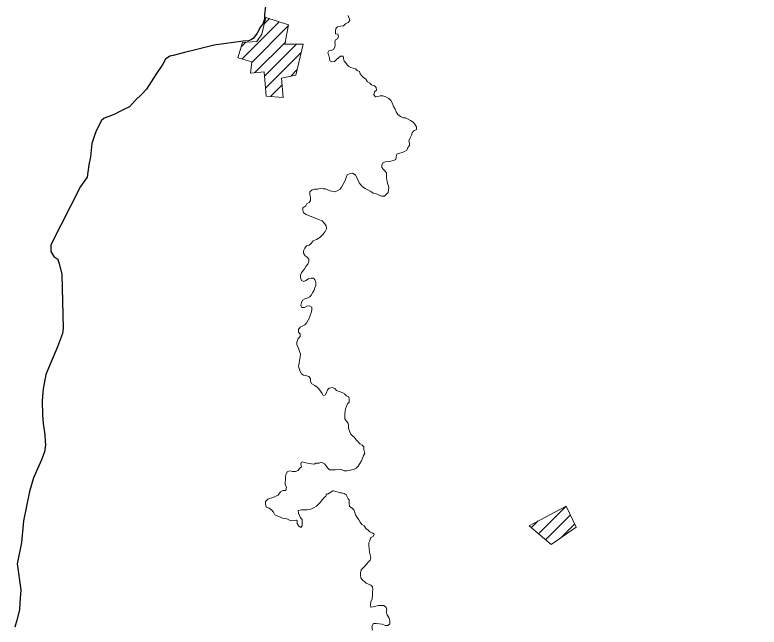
# Model space of a CAD drawing. Extents: x 553962 to 842807, y 8883888 to 9032388.
# Drawn here: x 614579 to 617774, y 8906430 to 8909058 of the extents above; entities that cross this region are included whole.
import ezdxf

# ---------------------------------------------------------------- set-up
doc = ezdxf.new("R2010")
doc.units = 0
doc.header["$LTSCALE"] = 200
doc.layers.add('6', color=7, linetype='Continuous', lineweight=13)

msp = doc.modelspace()

# ---------------------------------------------------------------- linework, layer by layer
at = {"layer": '6'}
for p, q in [((615555, 8908868.9), (615714.5, 8909028.4)), ((615649.7, 8909020.2), (615671.6, 8909042.1)), ((615596.6, 8908853.9), (615753, 8909010.4)), ((615551, 8908921.5), (615570.3, 8908940.8)), ((615609.5, 8908810.3), (615740.3, 8908941.1)), ((615650.5, 8908794.7), (615787.5, 8908931.8)), ((615655.1, 8908742.7), (615808.4, 8908896.1)), ((615763.9, 8908795), (615790.3, 8908821.4)), ((615676.6, 8908707.7), (615726.4, 8908757.5)), ((615729.6, 8908704.1), (615731.2, 8908705.7)), ((616826.8, 8906831.1), (616945.6, 8906949.9)), ((616857.3, 8906805), (616964, 8906911.7)), ((616796.4, 8906857.3), (616825.3, 8906886.1)), ((616921.3, 8906812.4), (616982.4, 8906873.5))]:
    msp.add_line(p, q, dxfattribs=at)
at = {"layer": '6', "lineweight": 25}
for points in [[(615658.6, 8909118.9), (615650.8, 8909060.3), (615650.7, 8909038.9), (615643.5, 8909018.5), (615634.3, 8909007.3), (615618.9, 8908978.8), (615603.5, 8908958.5), (615594.3, 8908950.4), (615582.5, 8908946.1), (615559.6, 8908945.5)], [(615559.6, 8908945.5), (615435.3, 8908928.2), (615359.8, 8908910), (615307.8, 8908895.9), (615258.9, 8908883.7), (615244.6, 8908880.7), (615225.2, 8908867.5), (615213.9, 8908847.1), (615184.2, 8908802.4), (615144.2, 8908739.3), (615124.8, 8908717.9), (615096.2, 8908690.5), (615071.6, 8908663), (615049.2, 8908652.8), (615024.7, 8908639.7), (615007.8, 8908631.5), (614982.8, 8908622.4), (614962.4, 8908615.3), (614951.2, 8908604.1), (614928.6, 8908560.4), (614919.3, 8908535.9), (614910.1, 8908505.4), (614903.7, 8908449.3), (614896.5, 8908414.7), (614890.2, 8908361.8), (614860.5, 8908321.1), (614734.2, 8908070.7), (614733.2, 8908055.4), (614733.1, 8908042.1), (614746.3, 8908020.7), (614763.6, 8908009.5), (614769.6, 8907989.1), (614780.6, 8907945.3), (614786.9, 8907711.9), (614783.8, 8907690.6), (614762.2, 8907633.5), (614711.8, 8907514.4), (614701.4, 8907453.3), (614696.1, 8907403.4), (614697.9, 8907340.2), (614700.8, 8907304.6), (614707.8, 8907255.7), (614709.7, 8907228.2), (614710.7, 8907212.9), (614706.5, 8907182.3), (614694.2, 8907148.7), (614659.2, 8907071.3), (614642.7, 8907012.3), (614616.8, 8906887), (614608.3, 8906793.3), (614588.6, 8906701.6), (614605.5, 8906590.6)], [(614605.5, 8906590.6), (614600.2, 8906534.5), (614599.1, 8906504), (614587.7, 8906460.2), (614579.4, 8906429.6)]]:
    msp.add_lwpolyline(points, dxfattribs=at)
at = {"layer": '6'}
for points in [[(615656.2, 8909047), (615638.8, 8908975.8), (615617.5, 8908943.2), (615556.6, 8908940.1), (615536.8, 8908874.1), (615597, 8908856.8), (615590.3, 8908808.4), (615648.8, 8908814.2), (615658, 8908708.9), (615731.3, 8908704), (615723.8, 8908786.2), (615785, 8908799.6), (615817.1, 8908931.8), (615738.6, 8908931.7), (615754, 8909015.7)], [(616786.7, 8906865.6), (616945.6, 8906950.1), (616989.1, 8906859.5), (616881.1, 8906784.5)]]:
    msp.add_lwpolyline(points, close=True, dxfattribs=at)
for points in [[(616009.4, 8909055.4), (616012.9, 8909046), (616016.9, 8909033.7), (616009.7, 8909024.6), (615998.5, 8909019.6), (615989.3, 8909010.5), (615977.1, 8909009.5), (615964.8, 8909006.6), (615957.7, 8908999.5), (615955.6, 8908988.3), (615955.5, 8908977.1), (615965.7, 8908975), (615968.6, 8908964.8), (615964.5, 8908955.6), (615955.3, 8908950.6), (615952.2, 8908940.4), (615954.2, 8908930.2), (615953.1, 8908920), (615946.9, 8908909.9), (615936.7, 8908904.8), (615926.5, 8908903.9), (615922.4, 8908894.8), (615927.4, 8908883.5), (615929.3, 8908872.3), (615931.3, 8908861.1), (615940.4, 8908856.9), (615950.6, 8908857.9), (615959.8, 8908867), (615969, 8908873.1), (615977.2, 8908880.1), (615988.4, 8908881.1), (615990.4, 8908870.9), (615993.3, 8908859.7), (615999.4, 8908851.5), (616005.4, 8908843.3), (616012.5, 8908836.1), (616021.6, 8908832), (616031.8, 8908829.9), (616040.9, 8908825.7), (616048, 8908818.6), (616058.1, 8908814.4), (616062.1, 8908805.2), (616069.2, 8908797), (616076.3, 8908788.8), (616085.4, 8908782.7), (616093.4, 8908770.4), (616102.6, 8908764.2), (616110.6, 8908757), (616122.8, 8908753.9), (616129.9, 8908745.7), (616131.8, 8908734.5), (616123.7, 8908727.4), (616120.5, 8908714.2), (616126.6, 8908706), (616136.8, 8908708), (616146.9, 8908709.9), (616159.1, 8908709.9), (616172.3, 8908705.7), (616184.5, 8908698.5), (616192.6, 8908690.3), (616200.6, 8908677), (616204.6, 8908664.7), (616211.7, 8908653.5), (616216.7, 8908641.2), (616222.7, 8908630)], [(616222.7, 8908630), (616234.8, 8908621.8), (616246, 8908616.6), (616256.2, 8908615.5), (616265.3, 8908611.4), (616277.4, 8908604.2), (616288.6, 8908597), (616296.7, 8908588.8), (616302.7, 8908577.5), (616302.6, 8908565.3), (616291.4, 8908560.3), (616285.2, 8908551.1), (616281.1, 8908542), (616275.9, 8908530.8), (616270.7, 8908517.6), (616272.7, 8908507.4), (616273.6, 8908497.2), (616266.5, 8908489.1), (616262.3, 8908477.9), (616251.1, 8908471.9), (616241.9, 8908467.9), (616231.7, 8908463.9), (616219.5, 8908459.9), (616215.3, 8908448.7), (616215.2, 8908437.5), (616204, 8908433.5), (616193.8, 8908430.5), (616181.6, 8908428.5), (616169.4, 8908427.6), (616159.2, 8908422.6), (616155.1, 8908413.4), (616154, 8908403.2), (616160, 8908395.1), (616167.1, 8908387.9), (616174.2, 8908379.7), (616175.1, 8908369.5), (616175, 8908358.3)], [(616175, 8908358.3), (616178, 8908341.3), (616178, 8908341.3), (616184.1, 8908316.9), (616181.1, 8908295.6), (616165.8, 8908280.4), (616152.6, 8908280.4), (616137.4, 8908287), (616130, 8908290.2), (616117.7, 8908292.7), (616107.9, 8908299.2), (616094.8, 8908307.4), (616082.5, 8908312.3), (616072.2, 8908319.8), (616064, 8908328.4), (616056.9, 8908337.6), (616052.9, 8908347.8), (616046.9, 8908360.1), (616041.9, 8908370.3), (616036.2, 8908374.8), (616028.1, 8908378.1), (616018.5, 8908377.6), (616006.3, 8908371.6), (616001.1, 8908359.7), (615996.4, 8908346.4), (615988.8, 8908331.2), (615981.2, 8908317.9), (615975.5, 8908310.3), (615966, 8908303.7), (615954.7, 8908298.9), (615940.5, 8908301.8), (615932.9, 8908302.7), (615923.4, 8908306.5), (615913.3, 8908311.1), (615902.1, 8908311.1), (615889.9, 8908312.2), (615877.9, 8908309.4), (615865.6, 8908310.3), (615855.2, 8908306.5), (615845.7, 8908298.9), (615846.1, 8908297.2), (615846, 8908285), (615848.9, 8908274.8), (615848.8, 8908261.6), (615842.7, 8908252.4), (615832.5, 8908246.4), (615828, 8908237.9), (615814.8, 8908230.5), (615814.8, 8908230.5), (615814.8, 8908219.9), (615818, 8908208.8), (615830.1, 8908200.5), (615882.9, 8908179.8), (615898.8, 8908174.7), (615910.1, 8908160.5), (615915.8, 8908151.9), (615916.4, 8908140), (615910.9, 8908127.7), (615902.7, 8908116.7), (615889, 8908102.9), (615873.8, 8908093.3), (615867, 8908090.6), (615859.9, 8908088.3), (615850.6, 8908077.1), (615842.5, 8908070.1)], [(615842.5, 8908070.1), (615831.2, 8908066.1), (615824.1, 8908056.9), (615817.9, 8908045.8), (615817.8, 8908035.6), (615825.9, 8908024.3), (615834, 8908018.2), (615841, 8908010), (615841, 8907999.8), (615836.8, 8907987.6), (615828.6, 8907978.5), (615824.5, 8907969.3), (615817.3, 8907961.2), (615809.1, 8907951.1), (615806, 8907940.9), (615805.9, 8907930.7), (615809.9, 8907918.5), (615819, 8907914.3), (615828.2, 8907918.4), (615840.4, 8907925.4), (615851.7, 8907928.4), (615861.8, 8907928.3), (615868.9, 8907919.1), (615871.8, 8907907.9), (615870.8, 8907896.7), (615866.6, 8907886.5), (615864.5, 8907876.3), (615857.3, 8907865.2), (615853.2, 8907856.1), (615846, 8907847.9), (615836.8, 8907843.9), (615824.6, 8907839.9), (615813.4, 8907833.9), (615809.2, 8907823.7), (615807.1, 8907812.5), (615811.1, 8907802.3), (615822.3, 8907802.2)], [(615822.3, 8907802.2), (615832.5, 8907807.3), (615843.7, 8907809.2), (615853.8, 8907804.1), (615853.8, 8907791.9), (615850.6, 8907779.7), (615846.5, 8907768.5), (615843.3, 8907757.3), (615838.2, 8907747.1), (615831, 8907735), (615823.8, 8907727.9), (615803.4, 8907717.8), (615797.2, 8907707.7), (615797.2, 8907696.5), (615804.2, 8907689.3), (615804.1, 8907677.1), (615794.9, 8907669), (615789.7, 8907653.7), (615789.7, 8907643.5), (615793.7, 8907633.3), (615797.7, 8907623.1), (615801.7, 8907612.9), (615804.7, 8907602.7), (615804.6, 8907589.4), (615801.4, 8907574.2), (615800.3, 8907563), (615797.2, 8907549.8), (615799.1, 8907539.6), (615803.1, 8907530.4), (615809.2, 8907517.1), (615818.3, 8907511.9), (615828.4, 8907509.8), (615841.6, 8907505.7), (615847.7, 8907497.5), (615848.6, 8907484.2), (615853.6, 8907475), (615866.8, 8907466.8), (615876.9, 8907459.6), (615884, 8907452.4), (615891, 8907443.2), (615898.1, 8907433), (615902.1, 8907423.8), (615912.3, 8907427.8), (615916.4, 8907437.9), (615921.6, 8907449.1), (615928.8, 8907456.2), (615942, 8907459.2), (615952.1, 8907454), (615960.2, 8907445.8), (615971.4, 8907441.7), (615983.6, 8907437.5), (615993.7, 8907431.3), (616002.8, 8907423.1), (616012.9, 8907418), (616014.9, 8907406.8), (616014.8, 8907395.6), (616006.6, 8907388.5), (616002.5, 8907378.3), (615998.3, 8907367.1), (615997.2, 8907356.9), (615996.2, 8907345.8), (615996.1, 8907335.6), (615996, 8907324.3), (616001, 8907315.2), (616010.1, 8907305.9)], [(616010.1, 8907305.9), (616012.1, 8907295.7), (616012, 8907284.5), (616017, 8907268.2), (616021, 8907259), (616028.1, 8907251.8), (616037.2, 8907244.6), (616044.2, 8907234.4), (616052.3, 8907226.2), (616060.4, 8907217), (616069.5, 8907211.8), (616076.6, 8907203.6), (616076.5, 8907192.4), (616078.1, 8907186.9), (616081, 8907175.5), (616075.3, 8907166.9), (616072.4, 8907158.4), (616066.7, 8907144.1), (616052.5, 8907121.3), (616043.9, 8907112.7), (616032.5, 8907107), (616004, 8907101.3), (615992.6, 8907101.3), (615977.2, 8907107.5), (615966, 8907106.5), (615953.8, 8907105.6), (615943.7, 8907105.7), (615930.4, 8907105.7), (615922.3, 8907111.9), (615915.3, 8907122.1), (615908.2, 8907131.3), (615895, 8907137.6), (615884.8, 8907134.6), (615871.6, 8907133.6), (615864.6, 8907129.9), (615852.8, 8907131.6), (615836, 8907133.3)], [(615836, 8907133.3), (615827.6, 8907134.9), (615814.2, 8907140), (615808.6, 8907137.1), (615807.5, 8907129.9), (615809.2, 8907118.1), (615801.3, 8907110.6), (615795.1, 8907102.5), (615783.9, 8907098.5), (615770.7, 8907098.6), (615760.5, 8907101.7), (615749.3, 8907097.7), (615744.1, 8907087.6), (615741, 8907076.4), (615740.9, 8907063.2), (615739.8, 8907053), (615739.8, 8907040.7), (615745.8, 8907030.5), (615742.6, 8907017.3), (615729.4, 8907016.4), (615719.2, 8907010.3), (615708.9, 8906996.1), (615699.8, 8906992.1), (615688.5, 8906987.1), (615676.3, 8906984.1), (615665.1, 8906980.1), (615655.8, 8906970), (615654.8, 8906958.8), (615658.7, 8906945.5), (615670.9, 8906941.3), (615681, 8906934.2), (615690.1, 8906923.9), (615695.1, 8906912.7), (615705.3, 8906907.5), (615717.4, 8906902.3), (615727.6, 8906897.2), (615737.8, 8906897.1), (615747.1, 8906894.6), (615758.8, 8906889.6), (615767.2, 8906886.2), (615780.7, 8906887.9), (615787.4, 8906889.6), (615790.6, 8906886.6), (615791.5, 8906875.4), (615797.5, 8906863.1), (615806.7, 8906857.9), (615812.8, 8906866.1), (615812.9, 8906878.3), (615813, 8906891.5), (615804.9, 8906898.7), (615800.9, 8906909.9), (615796.9, 8906919.1), (615796, 8906930.3), (615810.2, 8906933.3), (615821.4, 8906933.2), (615834.6, 8906933.2), (615849.9, 8906937.1), (615864.2, 8906944.2), (615873.4, 8906949.2), (615882.6, 8906957.3), (615891.8, 8906966.4), (615898, 8906976.6), (615905.2, 8906985.7), (615913.4, 8906991.8), (615917.5, 8907001.9)], [(615917.5, 8907001.9), (615921.4, 8907001.4), (615935.6, 8907010), (615944.2, 8907015.7), (615947, 8907015.7), (615967, 8907010), (615975.5, 8907007.1), (615981.2, 8907007.1), (615992.6, 8907004.3), (616001.2, 8906998.6), (616009.7, 8906981.4), (616014, 8906976.8), (616013.9, 8906962.6), (616015.8, 8906948.3), (616026.9, 8906941.1), (616034, 8906933.9), (616038, 8906921.7), (616042, 8906911.5), (616048, 8906901.2), (616055.1, 8906891), (616062.1, 8906880.8), (616069.2, 8906870.5), (616078.3, 8906864.4), (616086.4, 8906854.1), (616095.5, 8906846.9), (616103.6, 8906839.8), (616112.7, 8906835.6), (616121.8, 8906829.4), (616116.6, 8906819.3), (616106.4, 8906813.2), (616102.3, 8906801), (616098.1, 8906791.9), (616098.1, 8906780.7), (616100, 8906766.4), (616101.9, 8906752.1), (616104.9, 8906740.9), (616107.9, 8906729.7)], [(616107.9, 8906729.7), (616104.8, 8906717.5), (616096.6, 8906710.4), (616089.4, 8906702.3), (616081.2, 8906691.2), (616074, 8906684.1), (616065.8, 8906676), (616062.7, 8906663.8), (616062.6, 8906653.6), (616064.6, 8906641.3), (616071.6, 8906632.1), (616079.7, 8906626), (616086.8, 8906618.8), (616097.9, 8906614.6), (616107.1, 8906610.5), (616114.1, 8906603.3), (616116.1, 8906591.1), (616114, 8906580.9), (616113.9, 8906566.7), (616112.8, 8906551.4), (616107.6, 8906538.2), (616105.5, 8906528), (616107.4, 8906515.8), (616117.6, 8906516.7), (616128.8, 8906519.7), (616139, 8906522.7), (616149.2, 8906523.6), (616162.4, 8906523.6), (616172.5, 8906514.3), (616175.5, 8906504.1), (616172.4, 8906493.9), (616177.4, 8906483.7), (616185.4, 8906469.4), (616189.4, 8906457.2), (616189.3, 8906444.9), (616180.1, 8906436.8), (616168.9, 8906436.9), (616155.8, 8906443.1), (616143.6, 8906444.2), (616130.3, 8906445.3), (616119.2, 8906446.4), (616110.9, 8906433.2), (616113.9, 8906417.9)]]:
    msp.add_lwpolyline(points, dxfattribs=at)
at = {"layer": '6', "lineweight": 40}
msp.add_spline([(615971.7, 8911432.5), (616138.5, 8911227.2), (616313.3, 8911009), (616504.8, 8910771.9), (616895.5, 8910293.3), (617079.2, 8910062.8), (617725.5, 8909265.3), (618056.1, 8908857.7), (618263.2, 8908603.7), (618306.6, 8908556.9), (618336.6, 8908483.4), (618463.5, 8908212.8), (618533.7, 8908055.7), (618557.1, 8908012.3), (618590.5, 8907985.6), (618640.6, 8907962.2), (618764.1, 8907925.4), (618847.6, 8907882), (618877.7, 8907865.3), (618937.8, 8907811.8), (618997.9, 8907778.4), (619028, 8907745), (619141.5, 8907698.2), (619241.7, 8907674.8), (619372, 8907724.9), (619488.8, 8907801.8), (619552.3, 8907878.6), (619575.7, 8907905.4), (619599.1, 8907898.7), (619632.5, 8907871.9), (619679.2, 8907871.9), (619782.8, 8907918.7), (619872.9, 8907952.1), (619949.7, 8907952.1), (620026.6, 8907932.1), (620080, 8907908.7), (620120.1, 8907902), (620166.8, 8907932.1), (620233.6, 8907952.1), (620300.4, 8907958.8), (620363.9, 8907992.2), (620444, 8908052.4), (620517.5, 8908095.8), (620586.9, 8908115.3)], degree=3, dxfattribs=at)

doc.saveas('drawing.dxf')
